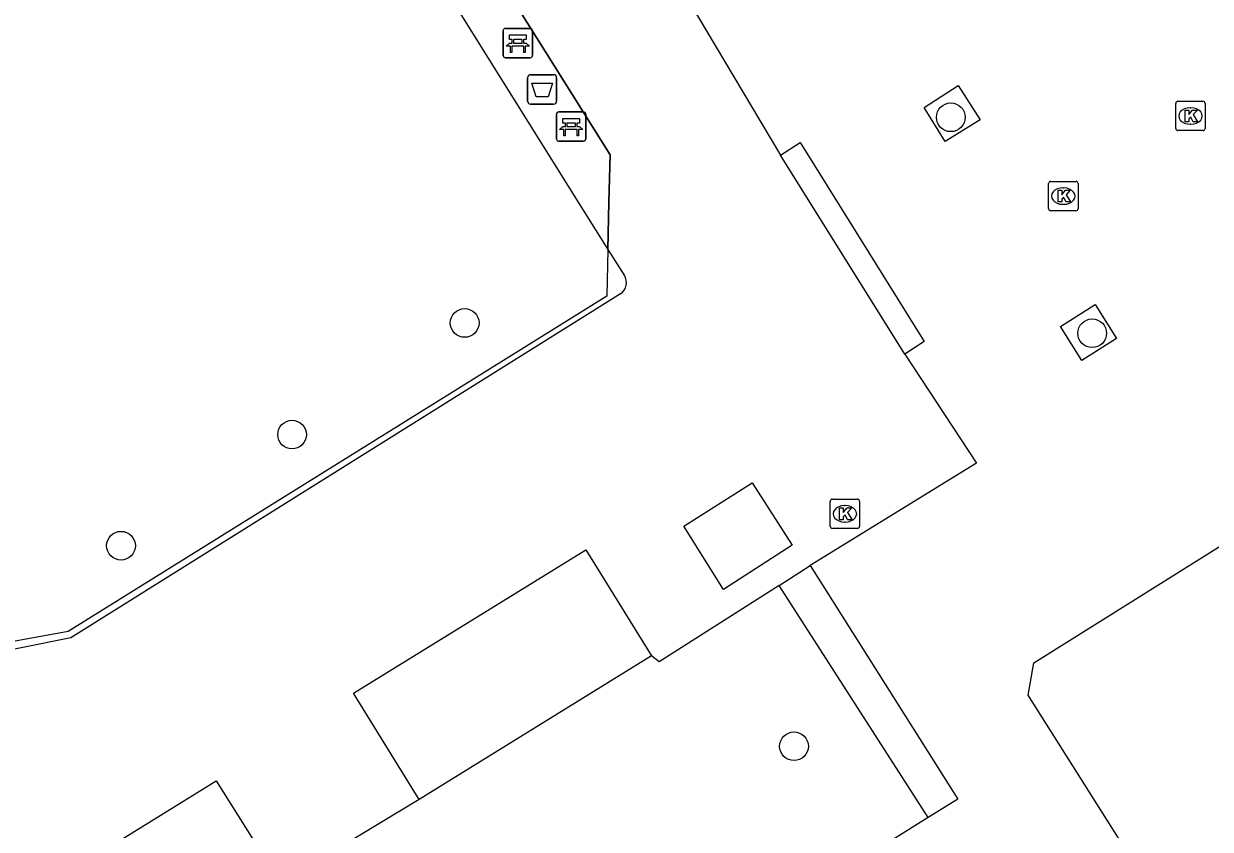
# Model space of a CAD drawing. Extents: x 158838 to 160074, y 386376 to 387776.
# Drawn here: x 159807.99 to 159848.42, y 387421.08 to 387448.53 of the extents above; entities that cross this region are included whole.
import ezdxf

# ---------------------------------------------------------------- set-up
doc = ezdxf.new("R2010")
doc.units = 0
for name, color, linetype in [('IMGEO_Afvalbak', 7, 'Continuous'), ('IMGEO_Bank', 7, 'Continuous'), ('IMGEO_Boom', 7, 'Continuous'), ('IMGEO_Haag', 7, 'Continuous'), ('IMGEO_Hek', 7, 'Continuous'), ('IMGEO_Kolk', 7, 'Continuous'), ('IMGEO_Pand', 7, 'Continuous'), ('IMGEO_Parkeervlak_open', 7, 'Continuous'), ('IMGEO_Rijbaan_lokaal_open', 7, 'Continuous'), ('IMGEO_Voetpad_open', 7, 'Continuous')]:
    doc.layers.add(name, color=color, linetype=linetype)

msp = doc.modelspace()

# ---------------------------------------------------------------- linework, layer by layer
at = {"layer": 'IMGEO_Afvalbak'}
for p, q in [((159825.155, 387445.891), (159825.155, 387446.691)), ((159825.155, 387446.691), (159825.155, 387445.891)), ((159825.255, 387446.791), (159826.045, 387446.791)), ((159826.045, 387446.791), (159825.255, 387446.791)), ((159826.145, 387446.691), (159826.145, 387445.891)), ((159826.145, 387445.891), (159826.145, 387446.691)), ((159826.045, 387445.791), (159825.255, 387445.791)), ((159825.255, 387445.791), (159826.045, 387445.791))]:
    msp.add_line(p, q, dxfattribs=at)
msp.add_lwpolyline([(159825.298, 387446.505), (159826.002, 387446.505), (159825.853, 387446.035), (159825.447, 387446.035), (159825.298, 387446.505)], dxfattribs=at)
for centre, start, end in [((159825.255, 387446.691), 90, 180), ((159825.255, 387446.691), 90, 180), ((159826.045, 387446.691), 0, 90), ((159826.045, 387446.691), 360, 90), ((159825.255, 387445.891), 180, 270), ((159825.255, 387445.891), 180, 270), ((159826.045, 387445.891), 270, 0), ((159826.045, 387445.891), 270, 0)]:
    msp.add_arc(centre, 0.1, start, end, dxfattribs=at)
at = {"layer": 'IMGEO_Bank'}
for p, q in [((159824.325, 387447.445), (159824.325, 387448.286)), ((159824.325, 387448.286), (159824.325, 387447.445)), ((159824.4, 387448.37), (159825.241, 387448.37)), ((159825.241, 387448.37), (159824.4, 387448.37)), ((159825.325, 387448.295), (159825.325, 387447.454)), ((159825.325, 387447.454), (159825.325, 387448.295)), ((159825.022, 387447.768), (159824.629, 387447.768)), ((159824.634, 387447.876), (159824.634, 387447.982)), ((159824.678, 387447.982), (159824.678, 387447.876)), ((159824.966, 387447.988), (159824.684, 387447.988)), ((159824.684, 387447.87), (159824.966, 387447.87)), ((159824.972, 387447.876), (159824.972, 387447.982)), ((159825.016, 387447.982), (159825.016, 387447.876)), ((159825.25, 387447.37), (159824.409, 387447.37)), ((159824.409, 387447.37), (159825.25, 387447.37)), ((159826.142, 387444.601), (159826.142, 387445.442)), ((159826.142, 387445.442), (159826.142, 387444.601)), ((159826.217, 387445.526), (159827.058, 387445.526)), ((159827.058, 387445.526), (159826.217, 387445.526)), ((159827.142, 387445.451), (159827.142, 387444.61)), ((159827.142, 387444.61), (159827.142, 387445.451)), ((159826.839, 387444.924), (159826.446, 387444.924)), ((159826.451, 387445.032), (159826.451, 387445.138)), ((159826.495, 387445.138), (159826.495, 387445.032)), ((159826.783, 387445.144), (159826.501, 387445.144)), ((159826.501, 387445.026), (159826.783, 387445.026)), ((159826.789, 387445.032), (159826.789, 387445.138)), ((159826.833, 387445.138), (159826.833, 387445.032)), ((159827.067, 387444.526), (159826.226, 387444.526)), ((159826.226, 387444.526), (159827.067, 387444.526))]:
    msp.add_line(p, q, dxfattribs=at)
for points in [[(159824.628, 387447.988), (159824.542, 387447.988), (159824.542, 387448.149), (159825.105, 387448.149), (159825.105, 387447.988), (159825.022, 387447.988)], [(159824.572, 387447.768), (159824.43, 387447.768), (159824.542, 387447.87), (159824.628, 387447.87)], [(159824.622, 387447.761), (159824.622, 387447.554), (159824.579, 387447.554), (159824.579, 387447.761)], [(159825.022, 387447.87), (159825.105, 387447.87), (159825.217, 387447.768), (159825.078, 387447.768)], [(159825.072, 387447.761), (159825.072, 387447.554), (159825.028, 387447.554), (159825.028, 387447.761)], [(159826.445, 387445.144), (159826.359, 387445.144), (159826.359, 387445.305), (159826.922, 387445.305), (159826.922, 387445.144), (159826.839, 387445.144)], [(159826.389, 387444.924), (159826.247, 387444.924), (159826.359, 387445.026), (159826.445, 387445.026)], [(159826.439, 387444.917), (159826.439, 387444.71), (159826.396, 387444.71), (159826.396, 387444.917)], [(159826.839, 387445.026), (159826.922, 387445.026), (159827.034, 387444.924), (159826.895, 387444.924)], [(159826.889, 387444.917), (159826.889, 387444.71), (159826.845, 387444.71), (159826.845, 387444.917)]]:
    msp.add_lwpolyline(points, dxfattribs=at)
for centre, radius, start, end in [((159824.403, 387448.292), 0.0779, 92.4484, 184.2845), ((159824.403, 387448.292), 0.0779, 92.4484, 184.2845), ((159825.247, 387448.292), 0.0779, 2.4484, 94.2845), ((159825.247, 387448.292), 0.0779, 2.4484, 94.2845), ((159824.572, 387447.761), 0.00671, 2.8957, 87.1043), ((159824.629, 387447.761), 0.00671, 92.8957, 177.1043), ((159824.627, 387447.981), 0.00671, 2.8957, 87.1043), ((159824.627, 387447.877), 0.00671, 272.8957, 357.1043), ((159824.684, 387447.981), 0.00671, 92.8957, 177.1043), ((159824.684, 387447.877), 0.00671, 182.8957, 267.1043), ((159824.966, 387447.981), 0.00671, 2.8957, 87.1043), ((159824.966, 387447.877), 0.00671, 272.8957, 357.1043), ((159825.023, 387447.981), 0.00671, 92.8957, 177.1043), ((159825.023, 387447.877), 0.00671, 182.8957, 267.1043), ((159825.021, 387447.761), 0.00671, 2.8957, 87.1043), ((159825.078, 387447.761), 0.00671, 92.8957, 177.1043), ((159824.403, 387447.448), 0.0779, 182.4484, 274.2845), ((159824.403, 387447.448), 0.0779, 182.4484, 274.2845), ((159825.247, 387447.448), 0.0779, 272.4484, 4.2845), ((159825.247, 387447.448), 0.0779, 272.4484, 4.2845), ((159826.22, 387445.448), 0.0779, 92.4484, 184.2845), ((159826.22, 387445.448), 0.0779, 92.4484, 184.2845), ((159827.064, 387445.448), 0.0779, 2.4484, 94.2845), ((159827.064, 387445.448), 0.0779, 2.4484, 94.2845), ((159826.389, 387444.917), 0.00671, 2.8957, 87.1043), ((159826.446, 387444.917), 0.00671, 92.8957, 177.1043), ((159826.444, 387445.137), 0.00671, 2.8957, 87.1043), ((159826.444, 387445.033), 0.00671, 272.8957, 357.1043), ((159826.501, 387445.137), 0.00671, 92.8957, 177.1043), ((159826.501, 387445.033), 0.00671, 182.8957, 267.1043), ((159826.783, 387445.137), 0.00671, 2.8957, 87.1043), ((159826.783, 387445.033), 0.00671, 272.8957, 357.1043), ((159826.84, 387445.137), 0.00671, 92.8957, 177.1043), ((159826.84, 387445.033), 0.00671, 182.8957, 267.1043), ((159826.838, 387444.917), 0.00671, 2.8957, 87.1043), ((159826.895, 387444.917), 0.00671, 92.8957, 177.1043), ((159826.22, 387444.604), 0.0779, 182.4484, 274.2845), ((159826.22, 387444.604), 0.0779, 182.4484, 274.2845), ((159827.064, 387444.604), 0.0779, 272.4484, 4.2845), ((159827.064, 387444.604), 0.0779, 272.4484, 4.2845)]:
    msp.add_arc(centre, radius, start, end, dxfattribs=at)
at = {"layer": 'IMGEO_Boom'}
for centre in [(159839.577, 387445.341), (159823.013, 387438.333), (159844.395, 387437.981), (159817.132, 387434.529), (159811.304, 387430.742), (159834.235, 387423.907)]:
    msp.add_circle(centre, 0.489, dxfattribs=at)
at = {"layer": 'IMGEO_Haag'}
msp.add_lwpolyline([(159838.805, 387421.477), (159833.731, 387429.389)], dxfattribs=at)
at = {"layer": 'IMGEO_Hek'}
for points in [[(159812.241, 387469.134), (159827.968, 387444.061), (159827.929, 387442.444)], [(159827.929, 387442.444), (159827.891, 387440.838)], [(159827.891, 387440.838), (159827.853, 387439.248), (159809.499, 387427.813), (159806.259, 387427.228), (159800.759, 387423.799)]]:
    msp.add_lwpolyline(points, dxfattribs=at)
at = {"layer": 'IMGEO_Kolk'}
for p, q in [((159847.243, 387444.961), (159847.243, 387445.813)), ((159847.318, 387445.887), (159848.17, 387445.887)), ((159847.731, 387445.667), (159847.756, 387445.667)), ((159848.244, 387445.813), (159848.244, 387444.961)), ((159848.17, 387444.887), (159847.318, 387444.887)), ((159847.754, 387445.107), (159847.729, 387445.107)), ((159842.911, 387442.229), (159842.911, 387443.081)), ((159842.986, 387443.155), (159843.838, 387443.155)), ((159843.399, 387442.935), (159843.424, 387442.935)), ((159843.912, 387443.081), (159843.912, 387442.229)), ((159843.838, 387442.155), (159842.986, 387442.155)), ((159843.422, 387442.375), (159843.397, 387442.375)), ((159835.544, 387432.328), (159836.396, 387432.328)), ((159835.469, 387431.402), (159835.469, 387432.254)), ((159835.957, 387432.108), (159835.982, 387432.108)), ((159836.47, 387432.254), (159836.47, 387431.402)), ((159835.98, 387431.548), (159835.955, 387431.548)), ((159836.396, 387431.328), (159835.544, 387431.328))]:
    msp.add_line(p, q, dxfattribs=at)
for points in [[(159847.243, 387444.961), (159847.243, 387445.813)], [(159847.318, 387445.887), (159848.17, 387445.887)], [(159848.244, 387445.813), (159848.244, 387444.961)], [(159847.564, 387445.587), (159847.687, 387445.587), (159847.687, 387445.436), (159847.817, 387445.587), (159847.981, 387445.587), (159847.835, 387445.436), (159847.988, 387445.187), (159847.836, 387445.187), (159847.751, 387445.351), (159847.687, 387445.284), (159847.687, 387445.187), (159847.564, 387445.187), (159847.564, 387445.587)], [(159848.17, 387444.887), (159847.318, 387444.887)], [(159842.911, 387442.229), (159842.911, 387443.081)], [(159842.986, 387443.155), (159843.838, 387443.155)], [(159843.232, 387442.855), (159843.355, 387442.855), (159843.355, 387442.704), (159843.485, 387442.855), (159843.649, 387442.855), (159843.503, 387442.704), (159843.656, 387442.455), (159843.504, 387442.455), (159843.419, 387442.619), (159843.355, 387442.552), (159843.355, 387442.455), (159843.232, 387442.455), (159843.232, 387442.855)], [(159843.912, 387443.081), (159843.912, 387442.229)], [(159843.838, 387442.155), (159842.986, 387442.155)], [(159835.544, 387432.328), (159836.396, 387432.328)], [(159835.469, 387431.402), (159835.469, 387432.254)], [(159835.79, 387432.028), (159835.913, 387432.028), (159835.913, 387431.877), (159836.043, 387432.028), (159836.207, 387432.028), (159836.061, 387431.877), (159836.214, 387431.628), (159836.062, 387431.628), (159835.977, 387431.792), (159835.913, 387431.725), (159835.913, 387431.628), (159835.79, 387431.628), (159835.79, 387432.028)], [(159836.47, 387432.254), (159836.47, 387431.402)], [(159836.396, 387431.328), (159835.544, 387431.328)]]:
    msp.add_lwpolyline(points, dxfattribs=at)
for centre, start, end in [((159847.32, 387445.811), 91.552, 178.448), ((159847.32, 387445.811), 91.552, 178.448), ((159848.168, 387445.811), 1.552, 88.448), ((159848.168, 387445.811), 1.552, 88.448), ((159847.32, 387444.963), 181.552, 268.448), ((159847.32, 387444.963), 181.552, 268.448), ((159848.168, 387444.963), 271.552, 358.448), ((159848.168, 387444.963), 271.552, 358.448), ((159842.988, 387443.079), 91.552, 178.448), ((159842.988, 387443.079), 91.552, 178.448), ((159843.836, 387443.079), 1.552, 88.448), ((159843.836, 387443.079), 1.552, 88.448), ((159842.988, 387442.231), 181.552, 268.448), ((159842.988, 387442.231), 181.552, 268.448), ((159843.836, 387442.231), 271.552, 358.448), ((159843.836, 387442.231), 271.552, 358.448), ((159835.546, 387432.252), 91.552, 178.448), ((159835.546, 387432.252), 91.552, 178.448), ((159836.394, 387432.252), 1.552, 88.448), ((159836.394, 387432.252), 1.552, 88.448), ((159835.546, 387431.404), 181.552, 268.448), ((159835.546, 387431.404), 181.552, 268.448), ((159836.394, 387431.404), 271.552, 358.448), ((159836.394, 387431.404), 271.552, 358.448)]:
    msp.add_arc(centre, 0.0765, start, end, dxfattribs=at)
for centre, major_axis, ratio, start_param, end_param in [((159847.73, 387445.387), (-0.387, 0.002), 0.722429, 4.712389, 7.853982), ((159847.755, 387445.387), (-0.39, 0.002), 0.717154, 1.570796, 4.712389), ((159843.398, 387442.655), (-0.387, 0.002), 0.722429, 4.712389, 7.853982), ((159843.423, 387442.655), (-0.39, 0.002), 0.717154, 1.570796, 4.712389), ((159835.956, 387431.828), (-0.387, 0.002), 0.722429, 4.712389, 7.853982), ((159835.981, 387431.828), (-0.39, 0.002), 0.717154, 1.570796, 4.712389)]:
    msp.add_ellipse(centre, major_axis=major_axis, ratio=ratio, start_param=start_param, end_param=end_param, dxfattribs=at)
at = {"layer": 'IMGEO_Pand'}
for points in [[(159821.465, 387422.094), (159819.229, 387425.714), (159827.145, 387430.605), (159829.381, 387426.985)], [(159829.381, 387426.985), (159821.465, 387422.094)], [(159801.689, 387414.776), (159814.543, 387422.729), (159816.733, 387419.238)]]:
    msp.add_lwpolyline(points, dxfattribs=at)
at = {"layer": 'IMGEO_Parkeervlak_open'}
msp.add_lwpolyline([(159827.891, 387440.838), (159827.853, 387439.248), (159809.499, 387427.813), (159806.259, 387427.228), (159800.759, 387423.799)], dxfattribs=at)
at = {"layer": 'IMGEO_Rijbaan_lokaal_open'}
for points in [[(159827.891, 387440.838), (159827.929, 387442.444), (159827.968, 387444.061), (159812.241, 387469.134)], [(159829.997, 387450.41), (159833.775, 387444.056)], [(159838.006, 387437.265), (159833.775, 387444.056)], [(159827.891, 387440.838), (159828.446, 387439.957)], [(159828.327, 387439.325), (159809.589, 387427.602), (159806.317, 387426.94), (159801.238, 387423.8), (159800.759, 387423.799)], [(159838.006, 387437.265), (159840.458, 387433.55), (159834.791, 387430.064)], [(159832.81, 387432.888), (159834.167, 387430.758), (159831.828, 387429.246), (159830.478, 387431.407), (159832.81, 387432.888)], [(159833.731, 387429.389), (159834.791, 387430.064)], [(159833.731, 387429.389), (159829.643, 387426.789), (159829.381, 387426.985)], [(159821.465, 387422.094), (159816.733, 387419.238)]]:
    msp.add_lwpolyline(points, dxfattribs=at)
msp.add_arc((159828.082, 387439.698), 0.446, 303.2423, 35.4308, dxfattribs=at)
at = {"layer": 'IMGEO_Voetpad_open'}
for points in [[(159789.246, 387444.83), (159795.932, 387449.062), (159795.139, 387450.349), (159814.405, 387462.42), (159826.682, 387442.757), (159827.891, 387440.838)], [(159839.39, 387444.515), (159838.668, 387445.675), (159839.828, 387446.42), (159840.577, 387445.253), (159839.39, 387444.515)], [(159833.775, 387444.056), (159834.441, 387444.478), (159838.667, 387437.702), (159838.006, 387437.265)], [(159887.95, 387416.416), (159887.702, 387415.296), (159873.661, 387406.504), (159860.438, 387398.172), (159859.378, 387398.491), (159842.211, 387425.65), (159842.411, 387426.75), (159869.785, 387443.903), (159870.845, 387443.565), (159887.95, 387416.416)], [(159845.218, 387437.806), (159844.045, 387437.053), (159843.32, 387438.21), (159844.492, 387438.961), (159845.218, 387437.806)], [(159834.791, 387430.064), (159839.814, 387422.109), (159838.805, 387421.477)], [(159838.805, 387421.477), (159817.115, 387407.892), (159828.772, 387389.199), (159832.453, 387391.512)]]:
    msp.add_lwpolyline(points, dxfattribs=at)

doc.saveas('drawing.dxf')
